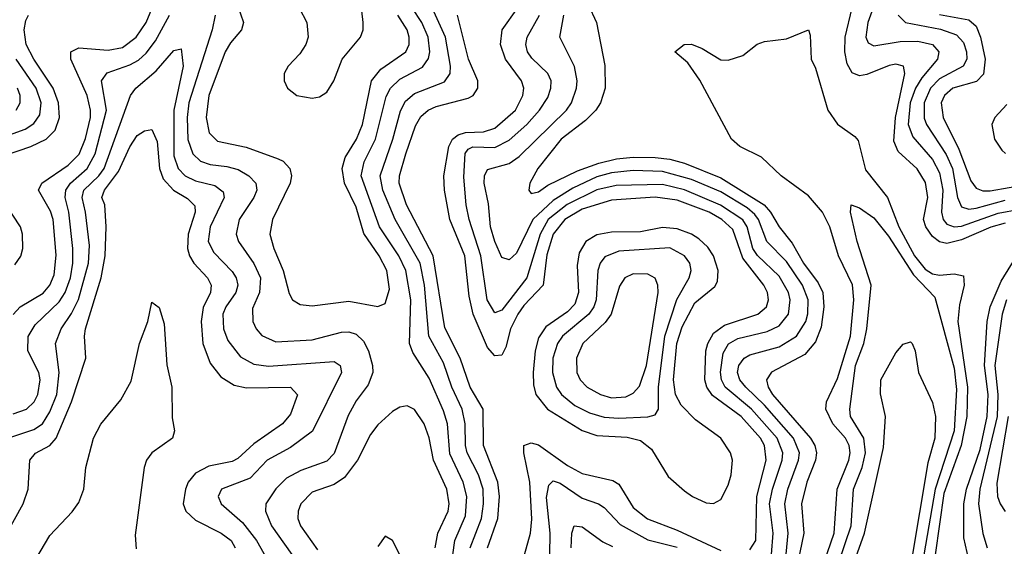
# Model space of a CAD drawing. Header units: inches. Extents: x 990535 to 1117859, y 769386 to 892122.
# Tile 711 of 1056: x 1043948 to 1046647, y 850834 to 852278. Entities that reach past the tile are written whole.
import ezdxf

# ---------------------------------------------------------------- set-up
doc = ezdxf.new("R2010")
doc.units = ezdxf.units.IN
doc.header["$MEASUREMENT"] = 0
doc.layers.add('B0845', color=7, linetype='Continuous')

msp = doc.modelspace()

# ---------------------------------------------------------------- linework, layer by layer
at = {"layer": 'B0845', "color": 5}
for points, elevation in [([(1044714.3, 852310), (1044734.9, 852270), (1044739, 852230), (1044732.5, 852210), (1044716, 852184), (1044683.5, 852150), (1044673.1, 852130), (1044672.7, 852110), (1044681.6, 852090), (1044707.7, 852070), (1044750, 852062.5), (1044770, 852066.1), (1044790, 852078.7), (1044809, 852110), (1044832.2, 852170), (1044882.1, 852230), (1044889.9, 852250), (1044889.9, 852270), (1044870.8, 852430)], 2620), ([(1044520.1, 852390), (1044561.8, 852270), (1044556, 852250), (1044525.3, 852214.7), (1044511.5, 852190), (1044466.1, 852070), (1044458.8, 852010), (1044467.4, 851967.4), (1044490, 851945.1), (1044568.7, 851928.7), (1044656.7, 851896.7), (1044670.2, 851890), (1044688.3, 851870), (1044692.7, 851850), (1044689.2, 851830), (1044641, 851730), (1044634, 851690), (1044644.8, 851650), (1044670.5, 851590), (1044686.8, 851526.8), (1044696.1, 851510), (1044716.9, 851496.9), (1044750, 851492.9), (1044850, 851506), (1044930, 851491), (1044950, 851499.6), (1044961.3, 851538.7), (1044954.1, 851590), (1044933.3, 851630), (1044891.4, 851691.4), (1044870, 851763.4), (1044838, 851830), (1044831.9, 851870), (1044840.4, 851899.6), (1044870.8, 851950), (1044887.2, 851990), (1044912.5, 852110), (1044938, 852142), (1045006.7, 852190), (1045015.6, 852210), (1045015.9, 852230), (1045009.7, 852250), (1044984.1, 852290)], 2580), ([(1045483.3, 852370), (1045529.3, 852270), (1045552, 852152), (1045552.8, 852090), (1045539.7, 852050), (1045527.3, 852030), (1045498.8, 852001.2), (1045432.4, 851950), (1045367.9, 851870), (1045346.6, 851830), (1045343.5, 851810), (1045350, 851801), (1045370, 851805.8), (1045396, 851824), (1045476.9, 851863.1), (1045535.2, 851884.8), (1045583.6, 851896.4), (1045630, 851901), (1045690, 851899.5), (1045730, 851895.1), (1045770, 851884.4), (1045870, 851844.5), (1045988.6, 851770), (1046006.3, 851750), (1046030, 851709.5), (1046065.2, 851665.2), (1046097.1, 851610), (1046136.7, 851556.7), (1046149.3, 851530), (1046152.8, 851490), (1046145.4, 851434.6), (1046130, 851394.7), (1046100, 851360), (1046008.9, 851311.1), (1045995.2, 851290), (1045999.8, 851270), (1046011.3, 851250), (1046116.3, 851130), (1046127.6, 851110), (1046132.1, 851090), (1046129.3, 851070), (1046106.3, 851010), (1046091.4, 850950), (1046097.5, 850870), (1046081.3, 850790)], 2420), ([(1043930.2, 851469.8), (1043949.4, 851490), (1044012.1, 851527.9), (1044030.5, 851550), (1044042.2, 851577.8), (1044048.1, 851631.9), (1044039.2, 851730), (1044032.5, 851752.5), (1043999.2, 851810), (1044008.8, 851830), (1044080.9, 851879.1), (1044110.5, 851909.5), (1044128.3, 851951.7), (1044142, 852010), (1044142.1, 852030), (1044132.7, 852070), (1044088, 852170), (1044087.9, 852190), (1044110, 852201), (1044190, 852194.3), (1044230, 852201.6), (1044266.7, 852230), (1044294.5, 852270), (1044318.8, 852330)], 2580), ([(1045135, 850810), (1045140.7, 850850), (1045170, 850916.9), (1045174, 850970), (1045163.5, 851010), (1045127.3, 851087.3), (1045120.7, 851170), (1045110, 851204.9), (1045070, 851295.2), (1045025.3, 851365.3), (1045016.5, 851390), (1045020.4, 851510), (1045006.3, 851590), (1044987.2, 851630), (1044934.3, 851710), (1044883.9, 851850), (1044891.8, 851888.2), (1044922.9, 851950), (1044952.9, 852067.1), (1044964.2, 852090), (1044990, 852114.8), (1045051.9, 852148.1), (1045068.4, 852171.6), (1045072.1, 852190), (1045067.9, 852230), (1045050, 852269.9), (1045024.1, 852310)], 2560), ([(1045182.8, 850830), (1045213.5, 850910), (1045219.7, 850950), (1045218, 850990), (1045205.2, 851030), (1045174.6, 851090), (1045170.2, 851110), (1045169.2, 851170), (1045160.9, 851210), (1045132.6, 851270), (1045110, 851336.5), (1045069.9, 851410), (1045057.8, 851550), (1045045.5, 851610), (1044977.1, 851730), (1044943.5, 851810), (1044935.7, 851850), (1044970.7, 851950), (1044992.2, 852027.8), (1045005.7, 852054.3), (1045030, 852075.6), (1045112.3, 852107.7), (1045128.3, 852130), (1045129.2, 852150.8), (1045115.2, 852230), (1045078.7, 852310)], 2540), ([(1045950, 850823.8), (1045966.3, 850850), (1045969.2, 850970), (1045994.5, 851070), (1045989.8, 851109.8), (1045978.7, 851130), (1045925.4, 851190), (1045846.9, 851246.9), (1045831.9, 851270), (1045826.5, 851290), (1045829.3, 851370), (1045834.2, 851390), (1045850, 851418.1), (1045880.2, 851439.8), (1045971.7, 851470), (1045995.1, 851490), (1046000.6, 851510), (1045997.9, 851530), (1045988.3, 851550), (1045930, 851624), (1045902.9, 851702.9), (1045873.2, 851730), (1045837.7, 851750), (1045750, 851783.3), (1045690, 851791.2), (1045570, 851782.8), (1045490, 851758), (1045442.1, 851730), (1045410.6, 851690), (1045393.4, 851633.4), (1045383.3, 851550), (1045330, 851494.4), (1045313.3, 851470), (1045293.7, 851430), (1045280.3, 851379.7), (1045270, 851358.3), (1045250, 851355.8), (1045230, 851379.2), (1045191.3, 851470), (1045180, 851520), (1045168.4, 851630), (1045127.5, 851730), (1045112, 851810), (1045110.9, 851850), (1045124.3, 851930), (1045134.3, 851950), (1045150, 851962.5), (1045170, 851968.7), (1045219.7, 851970), (1045250, 851980.1), (1045307.2, 852030), (1045327, 852070), (1045329.6, 852090), (1045323.5, 852110), (1045279.9, 852170), (1045266.4, 852210), (1045270.6, 852250), (1045313.3, 852310)], 2480), ([(1046650, 851719.5), (1046610, 851708.5), (1046530, 851674.1), (1046490, 851664.4), (1046470, 851668.3), (1046450, 851683.4), (1046432.1, 851710), (1046426, 851730), (1046437.5, 851790), (1046431.6, 851831.6), (1046408.7, 851868.7), (1046356.1, 851916.1), (1046344.5, 851944.5), (1046349.4, 852009.4), (1046374.8, 852130), (1046370.7, 852150), (1046350, 852155.7), (1046331.9, 852151.9), (1046270, 852127.3), (1046250, 852124.1), (1046230, 852131.9), (1046216.4, 852156.4), (1046209.8, 852190), (1046211, 852230), (1046230, 852310)], 2420), ([(1046287.3, 852310), (1046272.7, 852270), (1046267.9, 852230), (1046274.3, 852214.3), (1046290, 852205.8), (1046361.7, 852218.3), (1046410, 852219), (1046450, 852210), (1046467.8, 852190), (1046464.1, 852170), (1046421.2, 852118.8), (1046403.9, 852090), (1046389.6, 852049.6), (1046384.1, 851990), (1046396.3, 851956.3), (1046450, 851894.5), (1046470, 851857.7), (1046479.1, 851810), (1046475.3, 851750), (1046479.6, 851730), (1046490, 851717.4), (1046509.8, 851709.8), (1046530, 851711.5), (1046630, 851747.5), (1046690, 851758.1)], 2440), ([(1043870, 851893.6), (1043978.5, 851930), (1044020.4, 851950), (1044045.4, 851974.6), (1044057.3, 852010), (1044054.4, 852050), (1044039.2, 852090), (1043986.1, 852170), (1043965.7, 852210), (1043959.8, 852250), (1043964.3, 852275.7), (1043972.3, 852290)], 2620), ([(1043930, 851196.6), (1043966.6, 851210), (1043987.2, 851230), (1043997.9, 851250), (1044004.1, 851290), (1043999.8, 851310), (1043970.3, 851370), (1043971.1, 851408.9), (1043990, 851441.3), (1044056, 851504), (1044072.3, 851530), (1044086.7, 851570), (1044093.5, 851610), (1044093.7, 851650), (1044082.5, 851750), (1044072.2, 851790), (1044073.8, 851810), (1044086.8, 851830), (1044132.5, 851870), (1044154.9, 851910), (1044185.6, 852030), (1044171.6, 852110), (1044187.5, 852132.5), (1044250, 852153.7), (1044273.3, 852166.7), (1044294.4, 852185.6), (1044320.5, 852219.5), (1044358.7, 852290)], 2560), ([(1044483.5, 852290), (1044475.7, 852250), (1044411.2, 852050), (1044406.6, 852010), (1044408.9, 851948.9), (1044422.8, 851910), (1044443.8, 851890), (1044470, 851880.6), (1044515.6, 851875.5), (1044546.7, 851866.7), (1044576.2, 851850), (1044594.8, 851830), (1044597.5, 851810), (1044590.1, 851790), (1044549.7, 851730), (1044541.4, 851690), (1044547.4, 851670), (1044590, 851609.5), (1044608.2, 851570), (1044605, 851530), (1044586.2, 851486.2), (1044586.7, 851450), (1044596.2, 851430), (1044611.8, 851411.8), (1044650, 851394.8), (1044750, 851400.2), (1044830, 851420.7), (1044850, 851421.7), (1044870, 851415.3), (1044890, 851396.3), (1044904.4, 851370), (1044915.4, 851330), (1044915.7, 851310), (1044903.2, 851276.8), (1044870, 851232.6), (1044847.9, 851192.1), (1044810, 851088.1), (1044790, 851067), (1044718.3, 851041.7), (1044679.1, 851020.9), (1044650, 850991.1), (1044622.9, 850950), (1044621.5, 850930), (1044638.2, 850890), (1044709.5, 850789.5)], 2560), ([(1045230.6, 850829.4), (1045258.8, 850910), (1045263.1, 850970), (1045258.9, 851010), (1045219.3, 851110), (1045218.6, 851210), (1045182.6, 851270), (1045155.6, 851350), (1045113.3, 851433.3), (1045081.3, 851630), (1045008.5, 851770), (1044988.4, 851830), (1044988.9, 851850), (1045006, 851910), (1045033.3, 851986.7), (1045047.2, 852012.8), (1045067.6, 852030), (1045090, 852039.8), (1045177.5, 852062.5), (1045191.4, 852070), (1045203.9, 852090), (1045203.5, 852110), (1045178.5, 852170), (1045147.9, 852290)], 2520), ([(1046008.9, 850811.1), (1046013.5, 850870), (1046003.9, 850950), (1046011.7, 850990), (1046038.2, 851070), (1046039.8, 851090), (1046024.4, 851130), (1045954, 851210), (1045881.9, 851270), (1045871.8, 851290), (1045868.9, 851311.1), (1045876.5, 851363.5), (1045891, 851389), (1045916.3, 851403.7), (1045996.9, 851423.1), (1046030, 851438.5), (1046055.2, 851470), (1046060.2, 851510), (1046055.3, 851530), (1046030, 851574.8), (1045970.9, 851630.9), (1045957.8, 851650), (1045942.1, 851710), (1045930, 851728.7), (1045869.4, 851769.4), (1045770, 851811.7), (1045710, 851825.7), (1045583.3, 851823.3), (1045530, 851811.4), (1045448.9, 851771.1), (1045397.1, 851730), (1045375.1, 851690), (1045337.9, 851570), (1045270, 851480.9), (1045250, 851474.1), (1045229.2, 851510), (1045212, 851630), (1045180.4, 851730), (1045172.1, 851770), (1045165.8, 851845.8), (1045168.8, 851911.2), (1045177.4, 851922.6), (1045190, 851928.8), (1045250, 851927.7), (1045290, 851947.5), (1045338.4, 851990), (1045372.9, 852030), (1045395.6, 852064.4), (1045404.4, 852090), (1045404.7, 852110), (1045395.8, 852130), (1045352.2, 852172.2), (1045340.3, 852190), (1045335.4, 852210), (1045338.9, 852230), (1045372.6, 852290)], 2460), ([(1046044.5, 850764.5), (1046055, 850870), (1046045.3, 850950), (1046053.9, 850990), (1046083.4, 851070), (1046085.6, 851090), (1046069.7, 851130), (1045990, 851220.4), (1045938.3, 851270), (1045922, 851290), (1045915.8, 851310), (1045919.2, 851330), (1045934.1, 851350), (1045950, 851358.5), (1046030, 851381), (1046077.2, 851410), (1046102.9, 851450), (1046108.7, 851471.3), (1046109.7, 851510), (1046094, 851550), (1046050, 851614.8), (1045996.6, 851670), (1045973.7, 851730), (1045963.7, 851743.7), (1045942.1, 851762.1), (1045870, 851806), (1045790, 851839.6), (1045710, 851861.2), (1045630, 851864.3), (1045570, 851858), (1045530, 851846.8), (1045464.4, 851815.6), (1045410, 851781.8), (1045354.9, 851730), (1045310, 851637.4), (1045290, 851618.9), (1045270, 851625.6), (1045250, 851669.8), (1045238.9, 851710), (1045232.8, 851772.8), (1045221.4, 851830), (1045222, 851850), (1045230, 851866.7), (1045290, 851883.1), (1045317.6, 851902.4), (1045446.8, 852030), (1045460.5, 852050), (1045474.2, 852090), (1045476.5, 852110), (1045469.3, 852149.3), (1045428.9, 852230), (1045439.4, 852290)], 2440), ([(1046356, 852290), (1046376, 852270), (1046472.1, 852252.1), (1046516.5, 852236.5), (1046535.6, 852215.6), (1046543.5, 852190), (1046544.3, 852170), (1046534.5, 852150), (1046470, 852115.4), (1046444.7, 852090), (1046427.4, 852050), (1046427.8, 852007.8), (1046434.2, 851990), (1046488.1, 851908.1), (1046505.6, 851870), (1046518.9, 851790), (1046530, 851764.9), (1046550, 851757.9), (1046570, 851760.7), (1046650, 851783)], 2460), ([(1046470, 852292.2), (1046550, 852277.3), (1046570, 852260.5), (1046582.3, 852230), (1046594.4, 852170), (1046590, 852128), (1046571.4, 852108.6), (1046505.7, 852090), (1046483, 852070), (1046474.2, 852050), (1046479.5, 852010), (1046522.8, 851922.8), (1046555.8, 851835.8), (1046570, 851815.5), (1046588.7, 851808.7), (1046608.9, 851808.9), (1046712.8, 851827.2)], 2480), ([(1046153.5, 850790), (1046180.7, 850870), (1046188.9, 850990), (1046220.8, 851070), (1046224.7, 851090), (1046222.1, 851110), (1046211.7, 851130), (1046177.5, 851170), (1046157.5, 851210), (1046159.9, 851230), (1046190, 851293.7), (1046225.4, 851410), (1046235, 851510), (1046230.9, 851550.9), (1046192.3, 851630), (1046168.6, 851710), (1046149, 851750), (1046110, 851795.1), (1046035.8, 851850), (1045981.3, 851901.3), (1045922.6, 851930), (1045899.3, 851950), (1045812.3, 852112.3), (1045779.2, 852159.2), (1045743.6, 852190), (1045769.6, 852210), (1045790, 852210.8), (1045819.1, 852199.1), (1045870, 852167.9), (1045890, 852166.5), (1045930, 852179.5), (1045970, 852210.5), (1045990, 852218), (1046050, 852225.5), (1046110.2, 852250.2), (1046115.1, 852235.1), (1046117.9, 852170), (1046130, 852144.9), (1046163, 852030), (1046190, 851991.6), (1046237.4, 851957.4), (1046246.2, 851946.2), (1046266.3, 851866.3), (1046326.7, 851790), (1046357.9, 851710), (1046401.5, 851630), (1046430, 851593.8), (1046450, 851581.2), (1046470, 851577.1), (1046510, 851580.9), (1046535.5, 851575.5), (1046537.2, 851550), (1046524.4, 851495.6), (1046519.4, 851450), (1046545.9, 851270), (1046544.1, 851190), (1046529.4, 851110), (1046481.8, 850978.2), (1046457.3, 850810)], 2380), ([(1043926.1, 851133.9), (1043986.3, 851153.7), (1044010, 851169.7), (1044030, 851202.5), (1044049.7, 851250), (1044056, 851310), (1044046.1, 851390), (1044061.8, 851430), (1044090, 851471.9), (1044109.2, 851510.8), (1044136.5, 851610), (1044138.9, 851658.9), (1044128.3, 851750), (1044118.6, 851790), (1044123.5, 851810), (1044164.5, 851850), (1044178.9, 851870), (1044251.1, 852070), (1044266.4, 852090), (1044322.2, 852137.8), (1044370, 852193.6), (1044390, 852198), (1044396.3, 852150), (1044370.7, 852030), (1044370, 851904.6), (1044382.4, 851870), (1044401.4, 851850), (1044430, 851836.3), (1044482.9, 851822.9), (1044505.8, 851805.8), (1044508.8, 851790), (1044470.4, 851710), (1044464.5, 851670), (1044479.6, 851639.6), (1044530, 851587.3), (1044541.4, 851570), (1044546.2, 851550), (1044540.4, 851530), (1044513.2, 851490), (1044505, 851470), (1044506.1, 851430), (1044518, 851398), (1044553.3, 851353.3), (1044590, 851333.1), (1044630, 851327.8), (1044810, 851340.1), (1044826.8, 851330), (1044829.6, 851310), (1044750.4, 851149.6), (1044690, 851104.3), (1044625.8, 851070), (1044579.2, 851020.8), (1044500.6, 850990), (1044492.2, 850970), (1044499.8, 850950), (1044559, 850899), (1044597, 850850), (1044641.5, 850770)], 2540), ([(1043910, 851958), (1043962.4, 851977.6), (1043986.9, 851993.1), (1044003.1, 852016.9), (1044006.3, 852050), (1043993, 852090), (1043938.2, 852170)], 2640), ([(1043938.4, 852030), (1043948.8, 852050), (1043949, 852070), (1043941.9, 852090)], 2660), ([(1046654.4, 852045.6), (1046621.7, 852010), (1046613, 851990), (1046620.1, 851950), (1046640.4, 851920.4), (1046650.8, 851910.8)], 2520), ([(1043910, 850864.2), (1043957.1, 850950), (1043971.1, 850990), (1043975.4, 851070), (1043990.8, 851089.2), (1044030, 851110.1), (1044047.9, 851130), (1044090.2, 851230), (1044129.5, 851350), (1044125.5, 851410), (1044128.4, 851430), (1044171.1, 851570), (1044181.8, 851630), (1044185.2, 851710), (1044180.8, 851770), (1044172.6, 851790), (1044180.1, 851810), (1044218.9, 851861.1), (1044250, 851929.4), (1044270, 851960.2), (1044290, 851973.1), (1044310, 851976.9), (1044324.2, 851944.2), (1044331.1, 851870), (1044341.4, 851841.4), (1044369.3, 851810), (1044407.6, 851787.6), (1044427.8, 851767.8), (1044429, 851750), (1044409.8, 851690), (1044407.5, 851650), (1044412.9, 851630), (1044425.2, 851610), (1044462.3, 851570), (1044472.7, 851550), (1044470.8, 851530), (1044451.1, 851488.9), (1044445.2, 851450), (1044449.8, 851389.8), (1044470, 851335.9), (1044498.9, 851298.9), (1044535.9, 851275.9), (1044570, 851268.7), (1044690, 851270.1), (1044709.4, 851249.4), (1044690, 851195.9), (1044667.9, 851170), (1044590, 851115), (1044545.6, 851074.4), (1044530, 851066.3), (1044466.7, 851053.3), (1044430, 851034.4), (1044410.1, 851010), (1044401.9, 850990), (1044396.2, 850950), (1044403.1, 850930), (1044430, 850905.6), (1044500.1, 850870), (1044527.7, 850850), (1044538.8, 850830)], 2520), ([(1043934.1, 851605.9), (1043950.9, 851629.1), (1043955.9, 851650), (1043955, 851690), (1043949.9, 851710), (1043870.2, 851830)], 2620), ([(1046193.8, 850790), (1046227.1, 850890), (1046234.1, 850990), (1046257.4, 851050), (1046266.4, 851090), (1046261.7, 851130), (1046225.9, 851190), (1046223.8, 851210), (1046239.6, 851330), (1046261.9, 851390), (1046270.2, 851430), (1046282.2, 851550), (1046243.4, 851670), (1046225.4, 851750), (1046227.6, 851770), (1046250, 851761.8), (1046290, 851734.3), (1046330, 851684.6), (1046398.6, 851578.6), (1046456.6, 851516.6), (1046510, 851321.8), (1046516.2, 851263.8), (1046509.5, 851150), (1046457.5, 850990), (1046426.7, 850810)], 2360), ([(1046550, 850796.8), (1046536.7, 850856.7), (1046536.5, 850950), (1046543.7, 850990), (1046580.7, 851099.3), (1046600.2, 851190), (1046602.7, 851250), (1046593.3, 851330), (1046600.4, 851450), (1046608.1, 851490), (1046639, 851561), (1046717.8, 851690)], 2420), ([(1043935.9, 850704.1), (1044030, 850863.7), (1044091.9, 850928.1), (1044110, 850953.8), (1044123.2, 850990), (1044128.7, 851050), (1044149.7, 851130), (1044170, 851168.9), (1044224.9, 851235.1), (1044253, 851287), (1044276, 851390), (1044299, 851450), (1044310, 851502.8), (1044330, 851488.2), (1044343.7, 851443.7), (1044351.2, 851331.2), (1044364.5, 851270), (1044365.8, 851185.8), (1044371.9, 851150), (1044367, 851130), (1044309.6, 851090), (1044295.1, 851070), (1044288.6, 851050), (1044264.7, 850864.7), (1044267, 850827)], 2480), ([(1046653.4, 851510), (1046641, 851470), (1046621.7, 851330), (1046629.6, 851250), (1046627.7, 851190), (1046579.8, 850990), (1046576.6, 850950), (1046588.6, 850868.6), (1046600.7, 850830)], 2440), ([(1046236, 850790), (1046263.9, 850870), (1046315.6, 851104.4), (1046321.6, 851190), (1046307.7, 851252.3), (1046308.3, 851290), (1046350, 851364.4), (1046370, 851388.4), (1046390, 851394.9), (1046394.4, 851390), (1046402.7, 851370), (1046411.7, 851310), (1046450, 851227.7), (1046458.7, 851190), (1046456.6, 851130), (1046437.4, 851062.6), (1046391.8, 850790)], 2340), ([(1045087.3, 850830), (1045094.1, 850870), (1045122.6, 850930), (1045125.4, 850950), (1045119, 850990), (1045082.4, 851070), (1045070, 851131.1), (1045056.9, 851170), (1045030, 851209), (1045010, 851219), (1044990, 851215.4), (1044970, 851203.2), (1044930, 851166.9), (1044910, 851140.3), (1044873.8, 851070), (1044838, 851022), (1044810, 851003.3), (1044750, 850981.8), (1044718.3, 850950), (1044711, 850930), (1044710.1, 850910), (1044717.2, 850890), (1044763.8, 850823.8)], 2580), ([(1046658.2, 851190), (1046626.8, 851006.8), (1046628.5, 850970), (1046635.9, 850950), (1046650, 850929.5)], 2460), ([(1045331.9, 850810), (1045348.6, 850870), (1045351.9, 850908.1), (1045346, 851010), (1045329.6, 851090), (1045329.9, 851110.1), (1045350, 851117.6), (1045370, 851112.1), (1045450, 851055.6), (1045490, 851033.8), (1045574.2, 851014.2), (1045590, 851004.2), (1045630, 850940.5), (1045669.3, 850909.3), (1045750, 850878.4), (1045870, 850821.9)], 2480), ([(1045400.8, 850810), (1045402.1, 850870), (1045392.2, 850967.8), (1045398.7, 851001.3), (1045410, 851013.2), (1045430, 851007.3), (1045490, 850965.9), (1045535, 850950), (1045550, 850940.6), (1045593.8, 850893.8), (1045670, 850851.9), (1045750, 850831)], 2460), ([(1045459.8, 850830), (1045461.1, 850870), (1045467.5, 850890), (1045490, 850887.6), (1045546.4, 850846.4), (1045573.5, 850833.5)], 2440), ([(1045010, 850771.4), (1044970, 850849.7), (1044950, 850861.3), (1044930, 850833.6)], 2620)]:
    msp.add_lwpolyline(points, dxfattribs=dict(at, elevation=elevation))
for points, elevation in [([(1045710, 851708.4), (1045650, 851696), (1045570, 851694.9), (1045530, 851687.7), (1045500.1, 851670), (1045481.7, 851638.3), (1045476.5, 851603.5), (1045479.7, 851530), (1045470, 851497.9), (1045450, 851476.6), (1045390, 851435.9), (1045370, 851405), (1045360.8, 851370), (1045355.9, 851310), (1045356.6, 851276.6), (1045363.3, 851250), (1045394.7, 851210), (1045490, 851150.9), (1045530, 851137.5), (1045613.4, 851133.4), (1045650, 851124), (1045679.9, 851099.9), (1045725.3, 851025.3), (1045770, 850985.7), (1045792.2, 850970), (1045830, 850952.6), (1045850, 850951.6), (1045870, 850962.2), (1045890, 851001), (1045898, 851030), (1045901.7, 851070), (1045897, 851090), (1045870.4, 851130.4), (1045800.6, 851180.6), (1045761, 851221), (1045745.5, 851250), (1045740.1, 851290), (1045749, 851390), (1045764.3, 851435.7), (1045798.9, 851501.1), (1045853.7, 851546.3), (1045860.5, 851559.5), (1045862.6, 851590), (1045850.1, 851630.1), (1045834.1, 851654.1), (1045810, 851677.1), (1045789.9, 851690), (1045750, 851704.5)], 2520), ([(1045730, 851652.5), (1045590, 851643.4), (1045552.4, 851627.6), (1045539.1, 851610), (1045532.6, 851590), (1045528.1, 851510), (1045522.3, 851490), (1045508.4, 851470), (1045436.3, 851410), (1045422.5, 851390), (1045409.5, 851350), (1045408.6, 851310), (1045419.6, 851270), (1045433.3, 851250), (1045470, 851219.7), (1045510, 851199.5), (1045550, 851187.7), (1045590, 851184.9), (1045670, 851188.9), (1045690, 851194.3), (1045699.6, 851210), (1045699.6, 851270), (1045716.3, 851410), (1045749.6, 851510.4), (1045783.3, 851570), (1045789, 851590), (1045784.7, 851610), (1045770.9, 851630)], 2540), ([(1045630, 851580.9), (1045606.5, 851570), (1045592.6, 851547.4), (1045569.1, 851470), (1045552.9, 851447.1), (1045491.6, 851390), (1045474.4, 851350), (1045475.2, 851310), (1045484.6, 851290), (1045503.8, 851270), (1045540.6, 851250), (1045570, 851241), (1045610, 851244), (1045630, 851253.3), (1045647.4, 851272.6), (1045666.2, 851330), (1045697.9, 851530), (1045697.5, 851550), (1045690, 851568.6), (1045670, 851580.4)], 2560)]:
    msp.add_lwpolyline(points, close=True, dxfattribs=dict(at, elevation=elevation))

doc.saveas('drawing.dxf')
